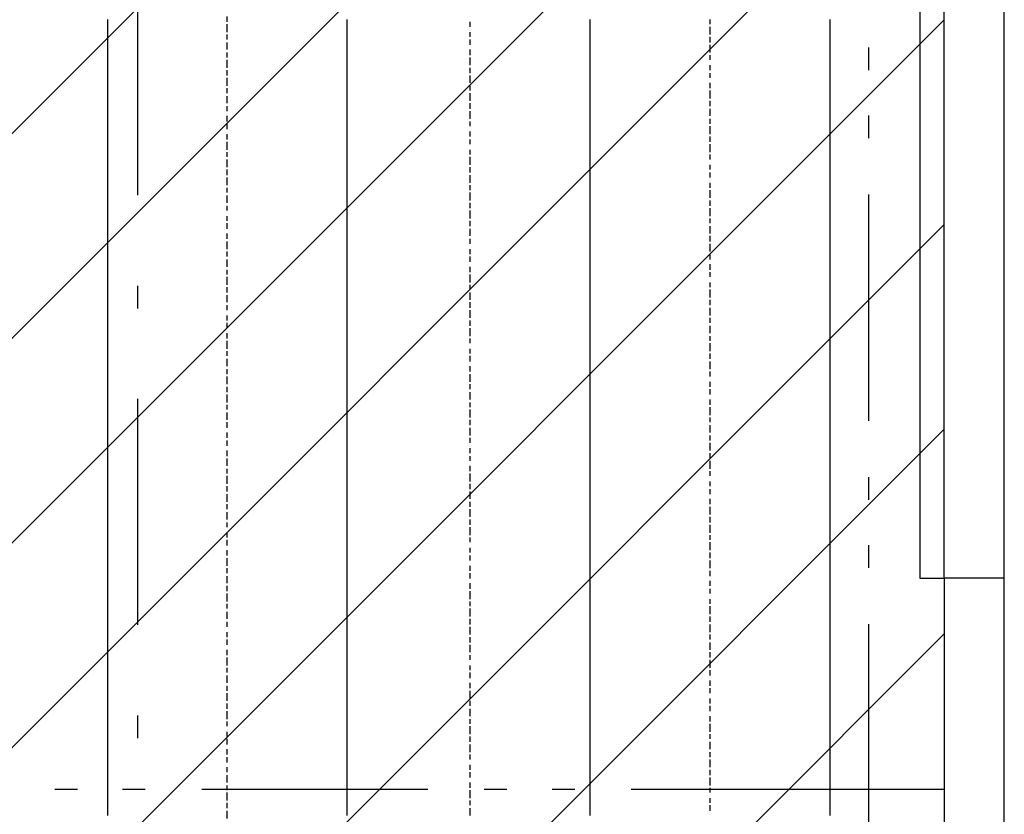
# Model space of a CAD drawing. Extents: x 997 to 109698, y 921 to 94021.
# Tile 636 of 656: x 35290 to 36923, y 47970 to 49287. Entities that reach past the tile are written whole.
import ezdxf

# ---------------------------------------------------------------- set-up
doc = ezdxf.new("R2010")
doc.units = 0
doc.header["$MEASUREMENT"] = 0
for name, color, linetype in [('12', 7, 'CONTINUOUS'), ('28', 7, 'CONTINUOUS'), ('40', 7, 'CONTINUOUS')]:
    doc.layers.add(name, color=color, linetype=linetype)

msp = doc.modelspace()

# ---------------------------------------------------------------- linework, layer by layer
at = {"layer": '12', "color": 1}
for p, q in [((35633.630503, 49283.563401), (35633.630503, 49292.563401)), ((35633.630503, 49266.563401), (35633.630503, 49279.563401)), ((36036.630503, 49275.563401), (36036.630503, 49283.563401)), ((36434.630503, 49279.563401), (36434.630503, 49287.563401)), ((36434.630503, 49262.563401), (36434.630503, 49275.563401)), ((35633.630503, 49254.563401), (35633.630503, 49262.563401)), ((36036.630503, 49258.563401), (36036.630503, 49266.563401)), ((36434.630503, 49249.563401), (36434.630503, 49258.563401)), ((35633.630503, 49237.563401), (35633.630503, 49249.563401)), ((36036.630503, 49245.563401), (36036.630503, 49254.563401)), ((36434.630503, 49232.563401), (36434.630503, 49245.563401)), ((35633.630503, 49224.563401), (35633.630503, 49232.563401)), ((36036.630503, 49228.563401), (36036.630503, 49237.563401)), ((36036.630503, 49211.563401), (36036.630503, 49224.563401)), ((36434.630503, 49220.563401), (36434.630503, 49228.563401)), ((35633.630503, 49207.563401), (35633.630503, 49220.563401)), ((36036.630503, 49198.563401), (36036.630503, 49207.563401)), ((36434.630503, 49203.563401), (36434.630503, 49211.563401)), ((35633.630503, 49194.563401), (35633.630503, 49203.563401)), ((35633.630503, 49177.563401), (35633.630503, 49190.563401)), ((36036.630503, 49182.563401), (36036.630503, 49194.563401)), ((36434.630503, 49190.563401), (36434.630503, 49198.563401)), ((35633.630503, 49165.563401), (35633.630503, 49173.563401)), ((36036.630503, 49169.563401), (36036.630503, 49177.563401)), ((36434.630503, 49173.563401), (36434.630503, 49182.563401)), ((35633.630503, 49148.563401), (35633.630503, 49160.563401)), ((36036.630503, 49152.563401), (36036.630503, 49165.563401)), ((36434.630503, 49156.563401), (36434.630503, 49169.563401)), ((35633.630503, 49135.563401), (35633.630503, 49143.563401)), ((36036.630503, 49139.563401), (36036.630503, 49148.563401)), ((36434.630503, 49143.563401), (36434.630503, 49152.563401)), ((35633.630503, 49118.563401), (35633.630503, 49127.563401)), ((36036.630503, 49122.563401), (36036.630503, 49135.563401)), ((36434.630503, 49127.563401), (36434.630503, 49139.563401)), ((35633.630503, 49105.563401), (35633.630503, 49114.563401)), ((36036.630503, 49110.563401), (36036.630503, 49118.563401)), ((36434.630503, 49114.563401), (36434.630503, 49122.563401)), ((36434.630503, 49097.563401), (36434.630503, 49110.563401)), ((35633.630503, 49088.563401), (35633.630503, 49097.563401)), ((36036.630503, 49093.563401), (36036.630503, 49101.563401)), ((36434.630503, 49084.563401), (36434.630503, 49093.563401)), ((35633.630503, 49071.563401), (35633.630503, 49084.563401)), ((36036.630503, 49080.563401), (36036.630503, 49088.563401)), ((36434.630503, 49067.563401), (36434.630503, 49080.563401)), ((35633.630503, 49059.563401), (35633.630503, 49067.563401)), ((36036.630503, 49063.563401), (36036.630503, 49071.563401)), ((36036.630503, 49046.563401), (36036.630503, 49059.563401)), ((36434.630503, 49055.563401), (36434.630503, 49063.563401)), ((35633.630503, 49042.563401), (35633.630503, 49055.563401)), ((36434.630503, 49038.563401), (36434.630503, 49046.563401)), ((35633.630503, 49029.563401), (35633.630503, 49038.563401)), ((36036.630503, 49033.563401), (36036.630503, 49042.563401)), ((36036.630503, 49016.563401), (36036.630503, 49029.563401)), ((36434.630503, 49025.563401), (36434.630503, 49033.563401)), ((35633.630503, 49012.563401), (35633.630503, 49025.563401)), ((36036.630503, 49004.563401), (36036.630503, 49012.563401)), ((36434.630503, 49008.563401), (36434.630503, 49016.563401)), ((35633.630503, 49000.563401), (35633.630503, 49008.563401)), ((35633.630503, 48983.563401), (35633.630503, 48995.563401)), ((36036.630503, 48987.563401), (36036.630503, 49000.563401)), ((36434.630503, 48991.563401), (36434.630503, 49004.563401)), ((35633.630503, 48970.563401), (35633.630503, 48978.563401)), ((36036.630503, 48974.563401), (36036.630503, 48983.563401)), ((36434.630503, 48978.563401), (36434.630503, 48987.563401)), ((35633.630503, 48953.563401), (35633.630503, 48961.563401)), ((36036.630503, 48957.563401), (36036.630503, 48970.563401)), ((36434.630503, 48961.563401), (36434.630503, 48974.563401)), ((35633.630503, 48940.563401), (35633.630503, 48949.563401)), ((36036.630503, 48944.563401), (36036.630503, 48953.563401)), ((36434.630503, 48949.563401), (36434.630503, 48957.563401)), ((35633.630503, 48923.563401), (35633.630503, 48932.563401)), ((36036.630503, 48928.563401), (36036.630503, 48940.563401)), ((36434.630503, 48932.563401), (36434.630503, 48944.563401)), ((36434.630503, 48919.563401), (36434.630503, 48928.563401)), ((35633.630503, 48906.563401), (35633.630503, 48919.563401)), ((36036.630503, 48915.563401), (36036.630503, 48923.563401)), ((36434.630503, 48902.563401), (36434.630503, 48915.563401)), ((35633.630503, 48894.563401), (35633.630503, 48902.563401)), ((36036.630503, 48898.563401), (36036.630503, 48906.563401)), ((36434.630503, 48889.563401), (36434.630503, 48898.563401)), ((35633.630503, 48877.563401), (35633.630503, 48889.563401)), ((36036.630503, 48885.563401), (36036.630503, 48894.563401)), ((36434.630503, 48872.563401), (36434.630503, 48881.563401)), ((35633.630503, 48864.563401), (35633.630503, 48872.563401)), ((36036.630503, 48868.563401), (36036.630503, 48877.563401)), ((36036.630503, 48851.563401), (36036.630503, 48864.563401)), ((36434.630503, 48860.563401), (36434.630503, 48868.563401)), ((35633.630503, 48847.563401), (35633.630503, 48860.563401)), ((36036.630503, 48839.563401), (36036.630503, 48847.563401)), ((36434.630503, 48843.563401), (36434.630503, 48851.563401)), ((35633.630503, 48834.563401), (35633.630503, 48843.563401)), ((35633.630503, 48818.563401), (35633.630503, 48830.563401)), ((36036.630503, 48822.563401), (36036.630503, 48834.563401)), ((36434.630503, 48826.563401), (36434.630503, 48839.563401)), ((36036.630503, 48809.563401), (36036.630503, 48818.563401)), ((36434.630503, 48813.563401), (36434.630503, 48822.563401)), ((35633.630503, 48805.563401), (35633.630503, 48813.563401)), ((36036.630503, 48792.563401), (36036.630503, 48805.563401)), ((36434.630503, 48796.563401), (36434.630503, 48809.563401)), ((35633.630503, 48788.563401), (35633.630503, 48796.563401)), ((35633.630503, 48775.563401), (35633.630503, 48784.563401)), ((36036.630503, 48779.563401), (36036.630503, 48788.563401)), ((36434.630503, 48784.563401), (36434.630503, 48792.563401)), ((35633.630503, 48758.563401), (35633.630503, 48767.563401)), ((36036.630503, 48762.563401), (36036.630503, 48775.563401)), ((36434.630503, 48767.563401), (36434.630503, 48779.563401)), ((35633.630503, 48741.563401), (35633.630503, 48754.563401)), ((36036.630503, 48750.563401), (36036.630503, 48758.563401)), ((36434.630503, 48754.563401), (36434.630503, 48762.563401)), ((36434.630503, 48737.563401), (36434.630503, 48750.563401)), ((35633.630503, 48729.563401), (35633.630503, 48737.563401)), ((36036.630503, 48733.563401), (36036.630503, 48741.563401)), ((36434.630503, 48724.563401), (36434.630503, 48733.563401)), ((35633.630503, 48712.563401), (35633.630503, 48724.563401)), ((36036.630503, 48720.563401), (36036.630503, 48729.563401)), ((36434.630503, 48707.563401), (36434.630503, 48720.563401)), ((35633.630503, 48699.563401), (35633.630503, 48707.563401)), ((36036.630503, 48703.563401), (36036.630503, 48712.563401)), ((36434.630503, 48695.563401), (36434.630503, 48703.563401)), ((35633.630503, 48682.563401), (35633.630503, 48695.563401)), ((36036.630503, 48686.563401), (36036.630503, 48699.563401)), ((36434.630503, 48678.563401), (36434.630503, 48686.563401)), ((35633.630503, 48669.563401), (35633.630503, 48678.563401)), ((36036.630503, 48674.563401), (36036.630503, 48682.563401)), ((36036.630503, 48657.563401), (36036.630503, 48669.563401)), ((36434.630503, 48665.563401), (36434.630503, 48674.563401)), ((35633.630503, 48652.563401), (35633.630503, 48665.563401)), ((36036.630503, 48644.563401), (36036.630503, 48652.563401)), ((36434.630503, 48648.563401), (36434.630503, 48657.563401)), ((35633.630503, 48640.563401), (35633.630503, 48648.563401)), ((35633.630503, 48623.563401), (35633.630503, 48635.563401)), ((36036.630503, 48627.563401), (36036.630503, 48640.563401)), ((36434.630503, 48631.563401), (36434.630503, 48644.563401)), ((35633.630503, 48610.563401), (35633.630503, 48619.563401)), ((36036.630503, 48614.563401), (36036.630503, 48623.563401)), ((36434.630503, 48619.563401), (36434.630503, 48627.563401)), ((35633.630503, 48593.563401), (35633.630503, 48602.563401)), ((36036.630503, 48597.563401), (36036.630503, 48610.563401)), ((36434.630503, 48602.563401), (36434.630503, 48614.563401)), ((35633.630503, 48580.563401), (35633.630503, 48589.563401)), ((36036.630503, 48585.563401), (36036.630503, 48593.563401)), ((36434.630503, 48589.563401), (36434.630503, 48597.563401)), ((36434.630503, 48572.563401), (36434.630503, 48585.563401)), ((35633.630503, 48563.563401), (35633.630503, 48572.563401)), ((36036.630503, 48568.563401), (36036.630503, 48576.563401)), ((35633.630503, 48547.563401), (35633.630503, 48559.563401)), ((36036.630503, 48555.563401), (36036.630503, 48563.563401)), ((36434.630503, 48559.563401), (36434.630503, 48568.563401)), ((36434.630503, 48542.563401), (36434.630503, 48555.563401)), ((35633.630503, 48534.563401), (35633.630503, 48542.563401)), ((36036.630503, 48538.563401), (36036.630503, 48547.563401)), ((36434.630503, 48530.563401), (36434.630503, 48538.563401)), ((35633.630503, 48517.563401), (35633.630503, 48530.563401)), ((36036.630503, 48521.563401), (36036.630503, 48534.563401)), ((36434.630503, 48513.563401), (36434.630503, 48521.563401)), ((35633.630503, 48504.563401), (35633.630503, 48513.563401)), ((36036.630503, 48508.563401), (36036.630503, 48517.563401)), ((36036.630503, 48492.563401), (36036.630503, 48504.563401)), ((36434.630503, 48500.563401), (36434.630503, 48508.563401)), ((35633.630503, 48487.563401), (35633.630503, 48500.563401)), ((36036.630503, 48479.563401), (36036.630503, 48487.563401)), ((36434.630503, 48483.563401), (36434.630503, 48492.563401)), ((35633.630503, 48475.563401), (35633.630503, 48483.563401)), ((36036.630503, 48462.563401), (36036.630503, 48475.563401)), ((36434.630503, 48466.563401), (36434.630503, 48479.563401)), ((35633.630503, 48458.563401), (35633.630503, 48470.563401)), ((36036.630503, 48449.563401), (36036.630503, 48458.563401)), ((36434.630503, 48453.563401), (36434.630503, 48462.563401)), ((35633.630503, 48445.563401), (35633.630503, 48453.563401)), ((36036.630503, 48432.563401), (36036.630503, 48445.563401)), ((36434.630503, 48436.563401), (36434.630503, 48449.563401)), ((35633.630503, 48428.563401), (35633.630503, 48436.563401)), ((35633.630503, 48415.563401), (35633.630503, 48424.563401)), ((36036.630503, 48420.563401), (36036.630503, 48428.563401)), ((36434.630503, 48424.563401), (36434.630503, 48432.563401)), ((35633.630503, 48398.563401), (35633.630503, 48407.563401)), ((36036.630503, 48403.563401), (36036.630503, 48411.563401)), ((36434.630503, 48407.563401), (36434.630503, 48420.563401)), ((35633.630503, 48381.563401), (35633.630503, 48394.563401)), ((36036.630503, 48390.563401), (36036.630503, 48398.563401)), ((36434.630503, 48394.563401), (36434.630503, 48403.563401)), ((36434.630503, 48377.563401), (36434.630503, 48390.563401)), ((35633.630503, 48369.563401), (35633.630503, 48377.563401)), ((36036.630503, 48373.563401), (36036.630503, 48381.563401)), ((36434.630503, 48364.563401), (36434.630503, 48373.563401)), ((35633.630503, 48352.563401), (35633.630503, 48364.563401)), ((36036.630503, 48360.563401), (36036.630503, 48369.563401)), ((35633.630503, 48339.563401), (35633.630503, 48348.563401)), ((36036.630503, 48343.563401), (36036.630503, 48352.563401)), ((36434.630503, 48348.563401), (36434.630503, 48356.563401)), ((36434.630503, 48335.563401), (36434.630503, 48343.563401)), ((35633.630503, 48322.563401), (35633.630503, 48335.563401)), ((36036.630503, 48326.563401), (36036.630503, 48339.563401)), ((36434.630503, 48318.563401), (36434.630503, 48326.563401)), ((35633.630503, 48310.563401), (35633.630503, 48318.563401)), ((36036.630503, 48314.563401), (36036.630503, 48322.563401)), ((36036.630503, 48297.563401), (36036.630503, 48310.563401)), ((36434.630503, 48301.563401), (36434.630503, 48314.563401)), ((35633.630503, 48293.563401), (35633.630503, 48305.563401)), ((36036.630503, 48284.563401), (36036.630503, 48293.563401)), ((36434.630503, 48288.563401), (36434.630503, 48297.563401)), ((35633.630503, 48280.563401), (35633.630503, 48288.563401)), ((36036.630503, 48267.563401), (36036.630503, 48280.563401)), ((36434.630503, 48271.563401), (36434.630503, 48284.563401)), ((35633.630503, 48263.563401), (35633.630503, 48271.563401)), ((35633.630503, 48250.563401), (35633.630503, 48259.563401)), ((36036.630503, 48254.563401), (36036.630503, 48263.563401)), ((36434.630503, 48259.563401), (36434.630503, 48267.563401)), ((36036.630503, 48238.563401), (36036.630503, 48250.563401)), ((36434.630503, 48242.563401), (36434.630503, 48254.563401)), ((35633.630503, 48233.563401), (35633.630503, 48242.563401)), ((35633.630503, 48216.563401), (35633.630503, 48229.563401)), ((36036.630503, 48225.563401), (36036.630503, 48233.563401)), ((36434.630503, 48229.563401), (36434.630503, 48238.563401)), ((35633.630503, 48204.563401), (35633.630503, 48212.563401)), ((36036.630503, 48208.563401), (36036.630503, 48216.563401)), ((36434.630503, 48212.563401), (36434.630503, 48225.563401)), ((35633.630503, 48187.563401), (35633.630503, 48199.563401)), ((36036.630503, 48195.563401), (36036.630503, 48204.563401)), ((36434.630503, 48199.563401), (36434.630503, 48208.563401)), ((35633.630503, 48174.563401), (35633.630503, 48182.563401)), ((36036.630503, 48178.563401), (36036.630503, 48187.563401)), ((36434.630503, 48182.563401), (36434.630503, 48191.563401)), ((36434.630503, 48170.563401), (36434.630503, 48178.563401)), ((35633.630503, 48157.563401), (35633.630503, 48170.563401)), ((36036.630503, 48161.563401), (36036.630503, 48174.563401)), ((36434.630503, 48153.563401), (36434.630503, 48161.563401)), ((35633.630503, 48144.563401), (35633.630503, 48153.563401)), ((36036.630503, 48149.563401), (36036.630503, 48157.563401)), ((36434.630503, 48140.563401), (36434.630503, 48149.563401)), ((35633.630503, 48127.563401), (35633.630503, 48140.563401)), ((36036.630503, 48132.563401), (36036.630503, 48144.563401)), ((36434.630503, 48123.563401), (36434.630503, 48132.563401)), ((35633.630503, 48115.563401), (35633.630503, 48123.563401)), ((36036.630503, 48119.563401), (36036.630503, 48127.563401)), ((36036.630503, 48102.563401), (36036.630503, 48115.563401)), ((36434.630503, 48106.563401), (36434.630503, 48119.563401)), ((35633.630503, 48098.563401), (35633.630503, 48106.563401)), ((36036.630503, 48089.563401), (36036.630503, 48098.563401)), ((36434.630503, 48094.563401), (36434.630503, 48102.563401)), ((35633.630503, 48085.563401), (35633.630503, 48094.563401)), ((36036.630503, 48072.563401), (36036.630503, 48085.563401)), ((36434.630503, 48077.563401), (36434.630503, 48089.563401)), ((35633.630503, 48068.563401), (35633.630503, 48077.563401)), ((35633.630503, 48055.563401), (35633.630503, 48064.563401)), ((36036.630503, 48060.563401), (36036.630503, 48068.563401)), ((36434.630503, 48064.563401), (36434.630503, 48072.563401)), ((35633.630503, 48039.563401), (35633.630503, 48047.563401)), ((36036.630503, 48043.563401), (36036.630503, 48051.563401)), ((36434.630503, 48047.563401), (36434.630503, 48060.563401)), ((35633.630503, 48022.563401), (35633.630503, 48034.563401)), ((36036.630503, 48030.563401), (36036.630503, 48039.563401)), ((36434.630503, 48034.563401), (36434.630503, 48043.563401)), ((36434.630503, 48017.563401), (36434.630503, 48030.563401)), ((35633.630503, 48009.563401), (35633.630503, 48017.563401)), ((36036.630503, 48013.563401), (36036.630503, 48022.563401)), ((35633.630503, 47992.563401), (35633.630503, 48005.563401)), ((36036.630503, 47996.563401), (36036.630503, 48009.563401)), ((36434.630503, 48005.563401), (36434.630503, 48013.563401)), ((35633.630503, 47979.563401), (35633.630503, 47988.563401)), ((36036.630503, 47984.563401), (36036.630503, 47992.563401)), ((36434.630503, 47988.563401), (36434.630503, 47996.563401)), ((36434.630503, 47975.563401), (36434.630503, 47984.563401)), ((35633.630503, 47962.563401), (35633.630503, 47975.563401)), ((36036.630503, 47967.563401), (36036.630503, 47979.563401))]:
    msp.add_line(p, q, dxfattribs=at)
at = {"layer": '12', "color": 5}
for p, q in [((35435.630503, 49275.563401), (35435.630503, 49287.563401)), ((35435.630503, 49266.563401), (35435.630503, 49275.563401)), ((35832.630503, 49275.563401), (35832.630503, 49287.563401)), ((35832.630503, 49266.563401), (35832.630503, 49275.563401)), ((36235.630503, 49275.563401), (36235.630503, 49287.563401)), ((36235.630503, 49266.563401), (36235.630503, 49275.563401)), ((36633.630503, 49279.563401), (36633.630503, 49287.563401)), ((36633.630503, 49266.563401), (36633.630503, 49279.563401)), ((35435.630503, 49258.563401), (35435.630503, 49266.563401)), ((35435.630503, 49245.563401), (35435.630503, 49258.563401)), ((35832.630503, 49258.563401), (35832.630503, 49266.563401)), ((35832.630503, 49245.563401), (35832.630503, 49258.563401)), ((36235.630503, 49254.563401), (36235.630503, 49266.563401)), ((36633.630503, 49258.563401), (36633.630503, 49266.563401)), ((36633.630503, 49249.563401), (36633.630503, 49258.563401)), ((35435.630503, 49237.563401), (35435.630503, 49245.563401)), ((35832.630503, 49237.563401), (35832.630503, 49245.563401)), ((36235.630503, 49245.563401), (36235.630503, 49254.563401)), ((36235.630503, 49237.563401), (36235.630503, 49245.563401)), ((36633.630503, 49237.563401), (36633.630503, 49249.563401)), ((35435.630503, 49224.563401), (35435.630503, 49237.563401)), ((35435.630503, 49215.563401), (35435.630503, 49224.563401)), ((35832.630503, 49224.563401), (35832.630503, 49237.563401)), ((35832.630503, 49215.563401), (35832.630503, 49224.563401)), ((36235.630503, 49224.563401), (36235.630503, 49237.563401)), ((36235.630503, 49215.563401), (36235.630503, 49224.563401)), ((36633.630503, 49228.563401), (36633.630503, 49237.563401)), ((36633.630503, 49220.563401), (36633.630503, 49228.563401)), ((35435.630503, 49207.563401), (35435.630503, 49215.563401)), ((35435.630503, 49194.563401), (35435.630503, 49207.563401)), ((35832.630503, 49207.563401), (35832.630503, 49215.563401)), ((35832.630503, 49194.563401), (35832.630503, 49207.563401)), ((36235.630503, 49207.563401), (36235.630503, 49215.563401)), ((36235.630503, 49194.563401), (36235.630503, 49207.563401)), ((36633.630503, 49207.563401), (36633.630503, 49220.563401)), ((36633.630503, 49198.563401), (36633.630503, 49207.563401)), ((35435.630503, 49186.563401), (35435.630503, 49194.563401)), ((35832.630503, 49186.563401), (35832.630503, 49194.563401)), ((36235.630503, 49186.563401), (36235.630503, 49194.563401)), ((36633.630503, 49190.563401), (36633.630503, 49198.563401)), ((36633.630503, 49177.563401), (36633.630503, 49190.563401)), ((35435.630503, 49177.563401), (35435.630503, 49186.563401)), ((35435.630503, 49165.563401), (35435.630503, 49177.563401)), ((35832.630503, 49177.563401), (35832.630503, 49186.563401)), ((35832.630503, 49165.563401), (35832.630503, 49177.563401)), ((36235.630503, 49177.563401), (36235.630503, 49186.563401)), ((36235.630503, 49165.563401), (36235.630503, 49177.563401)), ((36633.630503, 49169.563401), (36633.630503, 49177.563401)), ((35435.630503, 49156.563401), (35435.630503, 49165.563401)), ((35832.630503, 49156.563401), (35832.630503, 49165.563401)), ((36235.630503, 49156.563401), (36235.630503, 49165.563401)), ((36633.630503, 49160.563401), (36633.630503, 49169.563401)), ((36633.630503, 49148.563401), (36633.630503, 49160.563401)), ((35435.630503, 49148.563401), (35435.630503, 49156.563401)), ((35435.630503, 49135.563401), (35435.630503, 49148.563401)), ((35832.630503, 49148.563401), (35832.630503, 49156.563401)), ((35832.630503, 49135.563401), (35832.630503, 49148.563401)), ((36235.630503, 49148.563401), (36235.630503, 49156.563401)), ((36235.630503, 49135.563401), (36235.630503, 49148.563401)), ((36633.630503, 49139.563401), (36633.630503, 49148.563401)), ((35435.630503, 49127.563401), (35435.630503, 49135.563401)), ((35435.630503, 49114.563401), (35435.630503, 49127.563401)), ((35832.630503, 49127.563401), (35832.630503, 49135.563401)), ((35832.630503, 49114.563401), (35832.630503, 49127.563401)), ((36235.630503, 49127.563401), (36235.630503, 49135.563401)), ((36235.630503, 49114.563401), (36235.630503, 49127.563401)), ((36633.630503, 49127.563401), (36633.630503, 49139.563401)), ((36633.630503, 49118.563401), (36633.630503, 49127.563401)), ((35435.630503, 49105.563401), (35435.630503, 49114.563401)), ((35832.630503, 49105.563401), (35832.630503, 49114.563401)), ((36235.630503, 49105.563401), (36235.630503, 49114.563401)), ((36633.630503, 49110.563401), (36633.630503, 49118.563401)), ((36633.630503, 49097.563401), (36633.630503, 49110.563401)), ((35435.630503, 49097.563401), (35435.630503, 49105.563401)), ((35435.630503, 49084.563401), (35435.630503, 49097.563401)), ((35832.630503, 49097.563401), (35832.630503, 49105.563401)), ((35832.630503, 49084.563401), (35832.630503, 49097.563401)), ((36235.630503, 49097.563401), (36235.630503, 49105.563401)), ((36235.630503, 49084.563401), (36235.630503, 49097.563401)), ((36633.630503, 49088.563401), (36633.630503, 49097.563401)), ((35435.630503, 49076.563401), (35435.630503, 49084.563401)), ((35435.630503, 49067.563401), (35435.630503, 49076.563401)), ((35832.630503, 49076.563401), (35832.630503, 49084.563401)), ((35832.630503, 49067.563401), (35832.630503, 49076.563401)), ((36235.630503, 49076.563401), (36235.630503, 49084.563401)), ((36235.630503, 49067.563401), (36235.630503, 49076.563401)), ((36633.630503, 49080.563401), (36633.630503, 49088.563401)), ((36633.630503, 49067.563401), (36633.630503, 49080.563401)), ((35435.630503, 49055.563401), (35435.630503, 49067.563401)), ((35832.630503, 49055.563401), (35832.630503, 49067.563401)), ((36235.630503, 49055.563401), (36235.630503, 49067.563401)), ((36633.630503, 49059.563401), (36633.630503, 49067.563401)), ((36633.630503, 49050.563401), (36633.630503, 49059.563401)), ((35435.630503, 49046.563401), (35435.630503, 49055.563401)), ((35435.630503, 49038.563401), (35435.630503, 49046.563401)), ((35832.630503, 49046.563401), (35832.630503, 49055.563401)), ((35832.630503, 49038.563401), (35832.630503, 49046.563401)), ((36235.630503, 49046.563401), (36235.630503, 49055.563401)), ((36235.630503, 49038.563401), (36235.630503, 49046.563401)), ((36633.630503, 49038.563401), (36633.630503, 49050.563401)), ((35435.630503, 49025.563401), (35435.630503, 49038.563401)), ((35832.630503, 49025.563401), (35832.630503, 49038.563401)), ((36235.630503, 49025.563401), (36235.630503, 49038.563401)), ((36633.630503, 49029.563401), (36633.630503, 49038.563401)), ((36633.630503, 49016.563401), (36633.630503, 49029.563401)), ((35435.630503, 49016.563401), (35435.630503, 49025.563401)), ((35435.630503, 49008.563401), (35435.630503, 49016.563401)), ((35832.630503, 49016.563401), (35832.630503, 49025.563401)), ((35832.630503, 49004.563401), (35832.630503, 49016.563401)), ((36235.630503, 49016.563401), (36235.630503, 49025.563401)), ((36235.630503, 49004.563401), (36235.630503, 49016.563401)), ((36633.630503, 49008.563401), (36633.630503, 49016.563401)), ((35435.630503, 48995.563401), (35435.630503, 49008.563401)), ((35435.630503, 48987.563401), (35435.630503, 48995.563401)), ((35832.630503, 48995.563401), (35832.630503, 49004.563401)), ((35832.630503, 48987.563401), (35832.630503, 48995.563401)), ((36235.630503, 48995.563401), (36235.630503, 49004.563401)), ((36235.630503, 48987.563401), (36235.630503, 48995.563401)), ((36633.630503, 49000.563401), (36633.630503, 49008.563401)), ((36633.630503, 48987.563401), (36633.630503, 49000.563401)), ((35435.630503, 48974.563401), (35435.630503, 48987.563401)), ((35832.630503, 48974.563401), (35832.630503, 48987.563401)), ((36235.630503, 48974.563401), (36235.630503, 48987.563401)), ((36633.630503, 48978.563401), (36633.630503, 48987.563401)), ((36633.630503, 48970.563401), (36633.630503, 48978.563401)), ((35435.630503, 48966.563401), (35435.630503, 48974.563401)), ((35435.630503, 48957.563401), (35435.630503, 48966.563401)), ((35832.630503, 48966.563401), (35832.630503, 48974.563401)), ((35832.630503, 48957.563401), (35832.630503, 48966.563401)), ((36235.630503, 48966.563401), (36235.630503, 48974.563401)), ((36235.630503, 48957.563401), (36235.630503, 48966.563401)), ((36633.630503, 48957.563401), (36633.630503, 48970.563401)), ((35435.630503, 48944.563401), (35435.630503, 48957.563401)), ((35832.630503, 48944.563401), (35832.630503, 48957.563401)), ((36235.630503, 48944.563401), (36235.630503, 48957.563401)), ((36633.630503, 48949.563401), (36633.630503, 48957.563401)), ((36633.630503, 48940.563401), (36633.630503, 48949.563401)), ((35435.630503, 48936.563401), (35435.630503, 48944.563401)), ((35435.630503, 48928.563401), (35435.630503, 48936.563401)), ((35435.630503, 48915.563401), (35435.630503, 48928.563401)), ((35832.630503, 48936.563401), (35832.630503, 48944.563401)), ((35832.630503, 48928.563401), (35832.630503, 48936.563401)), ((35832.630503, 48915.563401), (35832.630503, 48928.563401)), ((36235.630503, 48936.563401), (36235.630503, 48944.563401)), ((36235.630503, 48928.563401), (36235.630503, 48936.563401)), ((36235.630503, 48915.563401), (36235.630503, 48928.563401)), ((36633.630503, 48928.563401), (36633.630503, 48940.563401)), ((36633.630503, 48919.563401), (36633.630503, 48928.563401)), ((35435.630503, 48906.563401), (35435.630503, 48915.563401)), ((35832.630503, 48906.563401), (35832.630503, 48915.563401)), ((36235.630503, 48906.563401), (36235.630503, 48915.563401)), ((36633.630503, 48906.563401), (36633.630503, 48919.563401)), ((35435.630503, 48898.563401), (35435.630503, 48906.563401)), ((35435.630503, 48885.563401), (35435.630503, 48898.563401)), ((35832.630503, 48894.563401), (35832.630503, 48906.563401)), ((36235.630503, 48894.563401), (36235.630503, 48906.563401)), ((36633.630503, 48898.563401), (36633.630503, 48906.563401)), ((36633.630503, 48889.563401), (36633.630503, 48898.563401)), ((35435.630503, 48877.563401), (35435.630503, 48885.563401)), ((35832.630503, 48885.563401), (35832.630503, 48894.563401)), ((35832.630503, 48877.563401), (35832.630503, 48885.563401)), ((36235.630503, 48885.563401), (36235.630503, 48894.563401)), ((36235.630503, 48877.563401), (36235.630503, 48885.563401)), ((36633.630503, 48877.563401), (36633.630503, 48889.563401)), ((35435.630503, 48864.563401), (35435.630503, 48877.563401)), ((35435.630503, 48856.563401), (35435.630503, 48864.563401)), ((35832.630503, 48864.563401), (35832.630503, 48877.563401)), ((35832.630503, 48856.563401), (35832.630503, 48864.563401)), ((36235.630503, 48864.563401), (36235.630503, 48877.563401)), ((36235.630503, 48856.563401), (36235.630503, 48864.563401)), ((36633.630503, 48868.563401), (36633.630503, 48877.563401)), ((36633.630503, 48860.563401), (36633.630503, 48868.563401)), ((35435.630503, 48847.563401), (35435.630503, 48856.563401)), ((35435.630503, 48834.563401), (35435.630503, 48847.563401)), ((35832.630503, 48847.563401), (35832.630503, 48856.563401)), ((35832.630503, 48834.563401), (35832.630503, 48847.563401)), ((36235.630503, 48847.563401), (36235.630503, 48856.563401)), ((36235.630503, 48834.563401), (36235.630503, 48847.563401)), ((36633.630503, 48847.563401), (36633.630503, 48860.563401)), ((36633.630503, 48839.563401), (36633.630503, 48847.563401)), ((35435.630503, 48826.563401), (35435.630503, 48834.563401)), ((35832.630503, 48826.563401), (35832.630503, 48834.563401)), ((36235.630503, 48826.563401), (36235.630503, 48834.563401)), ((36633.630503, 48830.563401), (36633.630503, 48839.563401)), ((36633.630503, 48818.563401), (36633.630503, 48830.563401)), ((35435.630503, 48818.563401), (35435.630503, 48826.563401)), ((35435.630503, 48805.563401), (35435.630503, 48818.563401)), ((35832.630503, 48818.563401), (35832.630503, 48826.563401)), ((35832.630503, 48805.563401), (35832.630503, 48818.563401)), ((36235.630503, 48818.563401), (36235.630503, 48826.563401)), ((36235.630503, 48805.563401), (36235.630503, 48818.563401)), ((36633.630503, 48809.563401), (36633.630503, 48818.563401)), ((35435.630503, 48796.563401), (35435.630503, 48805.563401)), ((35832.630503, 48796.563401), (35832.630503, 48805.563401)), ((36235.630503, 48796.563401), (36235.630503, 48805.563401)), ((36633.630503, 48796.563401), (36633.630503, 48809.563401)), ((35435.630503, 48788.563401), (35435.630503, 48796.563401)), ((35435.630503, 48775.563401), (35435.630503, 48788.563401)), ((35832.630503, 48788.563401), (35832.630503, 48796.563401)), ((35832.630503, 48775.563401), (35832.630503, 48788.563401)), ((36235.630503, 48784.563401), (36235.630503, 48796.563401)), ((36235.630503, 48775.563401), (36235.630503, 48784.563401)), ((36633.630503, 48788.563401), (36633.630503, 48796.563401)), ((36633.630503, 48779.563401), (36633.630503, 48788.563401)), ((35435.630503, 48767.563401), (35435.630503, 48775.563401)), ((35435.630503, 48754.563401), (35435.630503, 48767.563401)), ((35832.630503, 48767.563401), (35832.630503, 48775.563401)), ((35832.630503, 48754.563401), (35832.630503, 48767.563401)), ((36235.630503, 48767.563401), (36235.630503, 48775.563401)), ((36235.630503, 48754.563401), (36235.630503, 48767.563401)), ((36633.630503, 48767.563401), (36633.630503, 48779.563401)), ((36633.630503, 48758.563401), (36633.630503, 48767.563401)), ((35435.630503, 48746.563401), (35435.630503, 48754.563401)), ((35832.630503, 48746.563401), (35832.630503, 48754.563401)), ((36235.630503, 48746.563401), (36235.630503, 48754.563401)), ((36633.630503, 48750.563401), (36633.630503, 48758.563401)), ((36633.630503, 48737.563401), (36633.630503, 48750.563401)), ((35435.630503, 48737.563401), (35435.630503, 48746.563401)), ((35435.630503, 48724.563401), (35435.630503, 48737.563401)), ((35832.630503, 48737.563401), (35832.630503, 48746.563401)), ((35832.630503, 48724.563401), (35832.630503, 48737.563401)), ((36235.630503, 48737.563401), (36235.630503, 48746.563401)), ((36235.630503, 48724.563401), (36235.630503, 48737.563401)), ((36633.630503, 48729.563401), (36633.630503, 48737.563401)), ((35435.630503, 48716.563401), (35435.630503, 48724.563401)), ((35435.630503, 48707.563401), (35435.630503, 48716.563401)), ((35832.630503, 48716.563401), (35832.630503, 48724.563401)), ((35832.630503, 48707.563401), (35832.630503, 48716.563401)), ((36235.630503, 48716.563401), (36235.630503, 48724.563401)), ((36235.630503, 48707.563401), (36235.630503, 48716.563401)), ((36633.630503, 48720.563401), (36633.630503, 48729.563401)), ((36633.630503, 48707.563401), (36633.630503, 48720.563401)), ((35435.630503, 48695.563401), (35435.630503, 48707.563401)), ((35832.630503, 48695.563401), (35832.630503, 48707.563401)), ((36235.630503, 48695.563401), (36235.630503, 48707.563401)), ((36633.630503, 48699.563401), (36633.630503, 48707.563401)), ((35435.630503, 48686.563401), (35435.630503, 48695.563401)), ((35435.630503, 48678.563401), (35435.630503, 48686.563401)), ((35832.630503, 48686.563401), (35832.630503, 48695.563401)), ((35832.630503, 48678.563401), (35832.630503, 48686.563401)), ((36235.630503, 48686.563401), (36235.630503, 48695.563401)), ((36235.630503, 48674.563401), (36235.630503, 48686.563401)), ((36633.630503, 48686.563401), (36633.630503, 48699.563401)), ((36633.630503, 48678.563401), (36633.630503, 48686.563401)), ((35435.630503, 48665.563401), (35435.630503, 48678.563401)), ((35832.630503, 48665.563401), (35832.630503, 48678.563401)), ((36235.630503, 48665.563401), (36235.630503, 48674.563401)), ((36633.630503, 48669.563401), (36633.630503, 48678.563401)), ((36633.630503, 48657.563401), (36633.630503, 48669.563401)), ((35435.630503, 48657.563401), (35435.630503, 48665.563401)), ((35435.630503, 48644.563401), (35435.630503, 48657.563401)), ((35832.630503, 48657.563401), (35832.630503, 48665.563401)), ((35832.630503, 48644.563401), (35832.630503, 48657.563401)), ((36235.630503, 48657.563401), (36235.630503, 48665.563401)), ((36235.630503, 48644.563401), (36235.630503, 48657.563401)), ((36633.630503, 48648.563401), (36633.630503, 48657.563401)), ((35435.630503, 48635.563401), (35435.630503, 48644.563401)), ((35435.630503, 48627.563401), (35435.630503, 48635.563401)), ((35832.630503, 48635.563401), (35832.630503, 48644.563401)), ((35832.630503, 48627.563401), (35832.630503, 48635.563401)), ((36235.630503, 48635.563401), (36235.630503, 48644.563401)), ((36235.630503, 48627.563401), (36235.630503, 48635.563401)), ((36633.630503, 48640.563401), (36633.630503, 48648.563401)), ((36633.630503, 48627.563401), (36633.630503, 48640.563401)), ((35435.630503, 48614.563401), (35435.630503, 48627.563401)), ((35832.630503, 48614.563401), (35832.630503, 48627.563401)), ((36235.630503, 48614.563401), (36235.630503, 48627.563401)), ((36633.630503, 48619.563401), (36633.630503, 48627.563401)), ((36633.630503, 48610.563401), (36633.630503, 48619.563401)), ((35435.630503, 48606.563401), (35435.630503, 48614.563401)), ((35435.630503, 48597.563401), (35435.630503, 48606.563401)), ((35832.630503, 48606.563401), (35832.630503, 48614.563401)), ((35832.630503, 48597.563401), (35832.630503, 48606.563401)), ((36235.630503, 48606.563401), (36235.630503, 48614.563401)), ((36235.630503, 48597.563401), (36235.630503, 48606.563401)), ((36633.630503, 48597.563401), (36633.630503, 48610.563401)), ((35435.630503, 48585.563401), (35435.630503, 48597.563401)), ((35435.630503, 48576.563401), (35435.630503, 48585.563401)), ((35832.630503, 48585.563401), (35832.630503, 48597.563401)), ((35832.630503, 48576.563401), (35832.630503, 48585.563401)), ((36235.630503, 48585.563401), (36235.630503, 48597.563401)), ((36235.630503, 48576.563401), (36235.630503, 48585.563401)), ((36633.630503, 48589.563401), (36633.630503, 48597.563401)), ((36633.630503, 48580.563401), (36633.630503, 48589.563401)), ((35435.630503, 48568.563401), (35435.630503, 48576.563401)), ((35832.630503, 48568.563401), (35832.630503, 48576.563401)), ((36235.630503, 48568.563401), (36235.630503, 48576.563401)), ((36633.630503, 48568.563401), (36633.630503, 48580.563401)), ((35435.630503, 48555.563401), (35435.630503, 48568.563401)), ((35435.630503, 48547.563401), (35435.630503, 48555.563401)), ((35832.630503, 48555.563401), (35832.630503, 48568.563401)), ((35832.630503, 48547.563401), (35832.630503, 48555.563401)), ((36235.630503, 48555.563401), (36235.630503, 48568.563401)), ((36235.630503, 48547.563401), (36235.630503, 48555.563401)), ((36633.630503, 48559.563401), (36633.630503, 48568.563401)), ((36633.630503, 48547.563401), (36633.630503, 48559.563401)), ((35435.630503, 48534.563401), (35435.630503, 48547.563401)), ((35832.630503, 48534.563401), (35832.630503, 48547.563401)), ((36235.630503, 48534.563401), (36235.630503, 48547.563401)), ((36633.630503, 48538.563401), (36633.630503, 48547.563401)), ((36633.630503, 48530.563401), (36633.630503, 48538.563401)), ((35435.630503, 48525.563401), (35435.630503, 48534.563401)), ((35435.630503, 48517.563401), (35435.630503, 48525.563401)), ((35832.630503, 48525.563401), (35832.630503, 48534.563401)), ((35832.630503, 48517.563401), (35832.630503, 48525.563401)), ((36235.630503, 48525.563401), (36235.630503, 48534.563401)), ((36235.630503, 48517.563401), (36235.630503, 48525.563401)), ((36633.630503, 48517.563401), (36633.630503, 48530.563401)), ((35435.630503, 48504.563401), (35435.630503, 48517.563401)), ((35435.630503, 48496.563401), (35435.630503, 48504.563401)), ((35832.630503, 48504.563401), (35832.630503, 48517.563401)), ((35832.630503, 48496.563401), (35832.630503, 48504.563401)), ((36235.630503, 48504.563401), (36235.630503, 48517.563401)), ((36235.630503, 48496.563401), (36235.630503, 48504.563401)), ((36633.630503, 48508.563401), (36633.630503, 48517.563401)), ((36633.630503, 48500.563401), (36633.630503, 48508.563401)), ((35435.630503, 48487.563401), (35435.630503, 48496.563401)), ((35435.630503, 48475.563401), (35435.630503, 48487.563401)), ((35832.630503, 48487.563401), (35832.630503, 48496.563401)), ((35832.630503, 48475.563401), (35832.630503, 48487.563401)), ((36235.630503, 48487.563401), (36235.630503, 48496.563401)), ((36235.630503, 48475.563401), (36235.630503, 48487.563401)), ((36633.630503, 48487.563401), (36633.630503, 48500.563401)), ((36633.630503, 48479.563401), (36633.630503, 48487.563401)), ((35435.630503, 48466.563401), (35435.630503, 48475.563401)), ((35832.630503, 48466.563401), (35832.630503, 48475.563401)), ((36235.630503, 48466.563401), (36235.630503, 48475.563401)), ((36633.630503, 48470.563401), (36633.630503, 48479.563401)), ((35435.630503, 48458.563401), (35435.630503, 48466.563401)), ((35435.630503, 48445.563401), (35435.630503, 48458.563401)), ((35832.630503, 48458.563401), (35832.630503, 48466.563401)), ((35832.630503, 48445.563401), (35832.630503, 48458.563401)), ((36235.630503, 48458.563401), (36235.630503, 48466.563401)), ((36235.630503, 48445.563401), (36235.630503, 48458.563401)), ((36633.630503, 48458.563401), (36633.630503, 48470.563401)), ((36633.630503, 48449.563401), (36633.630503, 48458.563401)), ((35435.630503, 48436.563401), (35435.630503, 48445.563401)), ((35832.630503, 48436.563401), (35832.630503, 48445.563401)), ((36235.630503, 48436.563401), (36235.630503, 48445.563401)), ((36633.630503, 48436.563401), (36633.630503, 48449.563401)), ((35435.630503, 48428.563401), (35435.630503, 48436.563401)), ((35435.630503, 48415.563401), (35435.630503, 48428.563401)), ((35832.630503, 48424.563401), (35832.630503, 48436.563401)), ((35832.630503, 48415.563401), (35832.630503, 48424.563401)), ((36235.630503, 48424.563401), (36235.630503, 48436.563401)), ((36235.630503, 48415.563401), (36235.630503, 48424.563401)), ((36633.630503, 48428.563401), (36633.630503, 48436.563401)), ((36633.630503, 48420.563401), (36633.630503, 48428.563401)), ((35435.630503, 48407.563401), (35435.630503, 48415.563401)), ((35435.630503, 48394.563401), (35435.630503, 48407.563401)), ((35832.630503, 48407.563401), (35832.630503, 48415.563401)), ((35832.630503, 48394.563401), (35832.630503, 48407.563401)), ((36235.630503, 48407.563401), (36235.630503, 48415.563401)), ((36235.630503, 48394.563401), (36235.630503, 48407.563401)), ((36633.630503, 48407.563401), (36633.630503, 48420.563401)), ((36633.630503, 48398.563401), (36633.630503, 48407.563401)), ((35435.630503, 48386.563401), (35435.630503, 48394.563401)), ((35832.630503, 48386.563401), (35832.630503, 48394.563401)), ((36235.630503, 48386.563401), (36235.630503, 48394.563401)), ((36633.630503, 48390.563401), (36633.630503, 48398.563401)), ((36633.630503, 48377.563401), (36633.630503, 48390.563401)), ((35435.630503, 48377.563401), (35435.630503, 48386.563401)), ((35435.630503, 48364.563401), (35435.630503, 48377.563401)), ((35832.630503, 48377.563401), (35832.630503, 48386.563401)), ((35832.630503, 48364.563401), (35832.630503, 48377.563401)), ((36235.630503, 48377.563401), (36235.630503, 48386.563401)), ((36235.630503, 48364.563401), (36235.630503, 48377.563401)), ((36633.630503, 48369.563401), (36633.630503, 48377.563401)), ((35435.630503, 48356.563401), (35435.630503, 48364.563401)), ((35832.630503, 48356.563401), (35832.630503, 48364.563401)), ((36235.630503, 48356.563401), (36235.630503, 48364.563401)), ((36633.630503, 48360.563401), (36633.630503, 48369.563401)), ((36633.630503, 48348.563401), (36633.630503, 48360.563401)), ((35435.630503, 48348.563401), (35435.630503, 48356.563401)), ((35435.630503, 48335.563401), (35435.630503, 48348.563401)), ((35832.630503, 48348.563401), (35832.630503, 48356.563401)), ((35832.630503, 48335.563401), (35832.630503, 48348.563401)), ((36235.630503, 48348.563401), (36235.630503, 48356.563401)), ((36235.630503, 48335.563401), (36235.630503, 48348.563401)), ((36633.630503, 48339.563401), (36633.630503, 48348.563401)), ((35435.630503, 48326.563401), (35435.630503, 48335.563401)), ((35435.630503, 48318.563401), (35435.630503, 48326.563401)), ((35832.630503, 48326.563401), (35832.630503, 48335.563401)), ((35832.630503, 48314.563401), (35832.630503, 48326.563401)), ((36235.630503, 48326.563401), (36235.630503, 48335.563401)), ((36235.630503, 48314.563401), (36235.630503, 48326.563401)), ((36633.630503, 48326.563401), (36633.630503, 48339.563401)), ((36633.630503, 48318.563401), (36633.630503, 48326.563401)), ((35435.630503, 48305.563401), (35435.630503, 48318.563401)), ((35832.630503, 48305.563401), (35832.630503, 48314.563401)), ((36235.630503, 48305.563401), (36235.630503, 48314.563401)), ((36633.630503, 48310.563401), (36633.630503, 48318.563401)), ((36633.630503, 48297.563401), (36633.630503, 48310.563401)), ((35435.630503, 48297.563401), (35435.630503, 48305.563401)), ((35435.630503, 48284.563401), (35435.630503, 48297.563401)), ((35832.630503, 48297.563401), (35832.630503, 48305.563401)), ((35832.630503, 48284.563401), (35832.630503, 48297.563401)), ((36235.630503, 48297.563401), (36235.630503, 48305.563401)), ((36235.630503, 48284.563401), (36235.630503, 48297.563401)), ((36633.630503, 48288.563401), (36633.630503, 48297.563401)), ((35435.630503, 48276.563401), (35435.630503, 48284.563401)), ((35435.630503, 48267.563401), (35435.630503, 48276.563401)), ((35832.630503, 48276.563401), (35832.630503, 48284.563401)), ((35832.630503, 48267.563401), (35832.630503, 48276.563401)), ((36235.630503, 48276.563401), (36235.630503, 48284.563401)), ((36235.630503, 48267.563401), (36235.630503, 48276.563401)), ((36633.630503, 48280.563401), (36633.630503, 48288.563401)), ((36633.630503, 48267.563401), (36633.630503, 48280.563401)), ((35435.630503, 48254.563401), (35435.630503, 48267.563401)), ((35832.630503, 48254.563401), (35832.630503, 48267.563401)), ((36235.630503, 48254.563401), (36235.630503, 48267.563401)), ((36633.630503, 48259.563401), (36633.630503, 48267.563401)), ((36633.630503, 48250.563401), (36633.630503, 48259.563401)), ((35435.630503, 48246.563401), (35435.630503, 48254.563401)), ((35435.630503, 48238.563401), (35435.630503, 48246.563401)), ((35832.630503, 48246.563401), (35832.630503, 48254.563401)), ((35832.630503, 48238.563401), (35832.630503, 48246.563401)), ((36235.630503, 48246.563401), (36235.630503, 48254.563401)), ((36235.630503, 48238.563401), (36235.630503, 48246.563401)), ((36633.630503, 48238.563401), (36633.630503, 48250.563401)), ((35435.630503, 48225.563401), (35435.630503, 48238.563401)), ((35832.630503, 48225.563401), (35832.630503, 48238.563401)), ((36235.630503, 48225.563401), (36235.630503, 48238.563401)), ((36633.630503, 48229.563401), (36633.630503, 48238.563401)), ((36633.630503, 48216.563401), (36633.630503, 48229.563401)), ((35435.630503, 48216.563401), (35435.630503, 48225.563401)), ((35435.630503, 48208.563401), (35435.630503, 48216.563401)), ((35832.630503, 48216.563401), (35832.630503, 48225.563401)), ((35832.630503, 48208.563401), (35832.630503, 48216.563401)), ((36235.630503, 48216.563401), (36235.630503, 48225.563401)), ((36235.630503, 48204.563401), (36235.630503, 48216.563401)), ((36633.630503, 48208.563401), (36633.630503, 48216.563401)), ((35435.630503, 48195.563401), (35435.630503, 48208.563401)), ((35435.630503, 48187.563401), (35435.630503, 48195.563401)), ((35832.630503, 48195.563401), (35832.630503, 48208.563401)), ((35832.630503, 48187.563401), (35832.630503, 48195.563401)), ((36235.630503, 48195.563401), (36235.630503, 48204.563401)), ((36235.630503, 48187.563401), (36235.630503, 48195.563401)), ((36633.630503, 48199.563401), (36633.630503, 48208.563401)), ((36633.630503, 48187.563401), (36633.630503, 48199.563401)), ((35435.630503, 48174.563401), (35435.630503, 48187.563401)), ((35832.630503, 48174.563401), (35832.630503, 48187.563401)), ((36235.630503, 48174.563401), (36235.630503, 48187.563401)), ((36633.630503, 48178.563401), (36633.630503, 48187.563401)), ((36633.630503, 48170.563401), (36633.630503, 48178.563401)), ((35435.630503, 48166.563401), (35435.630503, 48174.563401)), ((35435.630503, 48157.563401), (35435.630503, 48166.563401)), ((35832.630503, 48166.563401), (35832.630503, 48174.563401)), ((35832.630503, 48157.563401), (35832.630503, 48166.563401)), ((36235.630503, 48166.563401), (36235.630503, 48174.563401)), ((36235.630503, 48157.563401), (36235.630503, 48166.563401)), ((36633.630503, 48157.563401), (36633.630503, 48170.563401)), ((35435.630503, 48144.563401), (35435.630503, 48157.563401)), ((35832.630503, 48144.563401), (35832.630503, 48157.563401)), ((36235.630503, 48144.563401), (36235.630503, 48157.563401)), ((36633.630503, 48149.563401), (36633.630503, 48157.563401)), ((36633.630503, 48140.563401), (36633.630503, 48149.563401)), ((35435.630503, 48136.563401), (35435.630503, 48144.563401)), ((35435.630503, 48127.563401), (35435.630503, 48136.563401)), ((35832.630503, 48136.563401), (35832.630503, 48144.563401)), ((35832.630503, 48127.563401), (35832.630503, 48136.563401)), ((36235.630503, 48136.563401), (36235.630503, 48144.563401)), ((36235.630503, 48127.563401), (36235.630503, 48136.563401)), ((36633.630503, 48127.563401), (36633.630503, 48140.563401)), ((35435.630503, 48115.563401), (35435.630503, 48127.563401)), ((35435.630503, 48106.563401), (35435.630503, 48115.563401)), ((35832.630503, 48115.563401), (35832.630503, 48127.563401)), ((35832.630503, 48106.563401), (35832.630503, 48115.563401)), ((36235.630503, 48115.563401), (36235.630503, 48127.563401)), ((36235.630503, 48106.563401), (36235.630503, 48115.563401)), ((36633.630503, 48119.563401), (36633.630503, 48127.563401)), ((36633.630503, 48106.563401), (36633.630503, 48119.563401)), ((35435.630503, 48098.563401), (35435.630503, 48106.563401)), ((35435.630503, 48085.563401), (35435.630503, 48098.563401)), ((35832.630503, 48098.563401), (35832.630503, 48106.563401)), ((35832.630503, 48085.563401), (35832.630503, 48098.563401)), ((36235.630503, 48094.563401), (36235.630503, 48106.563401)), ((36633.630503, 48098.563401), (36633.630503, 48106.563401)), ((36633.630503, 48089.563401), (36633.630503, 48098.563401)), ((35435.630503, 48077.563401), (35435.630503, 48085.563401)), ((35832.630503, 48077.563401), (35832.630503, 48085.563401)), ((36235.630503, 48085.563401), (36235.630503, 48094.563401)), ((36235.630503, 48077.563401), (36235.630503, 48085.563401)), ((36633.630503, 48077.563401), (36633.630503, 48089.563401)), ((35435.630503, 48064.563401), (35435.630503, 48077.563401)), ((35435.630503, 48055.563401), (35435.630503, 48064.563401)), ((35832.630503, 48064.563401), (35832.630503, 48077.563401)), ((35832.630503, 48055.563401), (35832.630503, 48064.563401)), ((36235.630503, 48064.563401), (36235.630503, 48077.563401)), ((36235.630503, 48055.563401), (36235.630503, 48064.563401)), ((36633.630503, 48068.563401), (36633.630503, 48077.563401)), ((36633.630503, 48060.563401), (36633.630503, 48068.563401)), ((35435.630503, 48047.563401), (35435.630503, 48055.563401)), ((35435.630503, 48034.563401), (35435.630503, 48047.563401)), ((35832.630503, 48047.563401), (35832.630503, 48055.563401)), ((35832.630503, 48034.563401), (35832.630503, 48047.563401)), ((36235.630503, 48047.563401), (36235.630503, 48055.563401)), ((36235.630503, 48034.563401), (36235.630503, 48047.563401)), ((36633.630503, 48047.563401), (36633.630503, 48060.563401)), ((36633.630503, 48039.563401), (36633.630503, 48047.563401)), ((35435.630503, 48026.563401), (35435.630503, 48034.563401)), ((35832.630503, 48026.563401), (35832.630503, 48034.563401)), ((36235.630503, 48026.563401), (36235.630503, 48034.563401)), ((36633.630503, 48030.563401), (36633.630503, 48039.563401)), ((36633.630503, 48017.563401), (36633.630503, 48030.563401)), ((35435.630503, 48017.563401), (35435.630503, 48026.563401)), ((35435.630503, 48005.563401), (35435.630503, 48017.563401)), ((35832.630503, 48017.563401), (35832.630503, 48026.563401)), ((35832.630503, 48005.563401), (35832.630503, 48017.563401)), ((36235.630503, 48017.563401), (36235.630503, 48026.563401)), ((36235.630503, 48005.563401), (36235.630503, 48017.563401)), ((36633.630503, 48009.563401), (36633.630503, 48017.563401)), ((35435.630503, 47996.563401), (35435.630503, 48005.563401)), ((35832.630503, 47996.563401), (35832.630503, 48005.563401)), ((36235.630503, 47996.563401), (36235.630503, 48005.563401)), ((36633.630503, 48000.563401), (36633.630503, 48009.563401)), ((36633.630503, 47988.563401), (36633.630503, 48000.563401)), ((35435.630503, 47988.563401), (35435.630503, 47996.563401)), ((35435.630503, 47975.563401), (35435.630503, 47988.563401)), ((35832.630503, 47988.563401), (35832.630503, 47996.563401)), ((35832.630503, 47975.563401), (35832.630503, 47988.563401)), ((36235.630503, 47984.563401), (36235.630503, 47996.563401)), ((36235.630503, 47975.563401), (36235.630503, 47984.563401)), ((36633.630503, 47979.563401), (36633.630503, 47988.563401)), ((35435.630503, 47967.563401), (35435.630503, 47975.563401)), ((35832.630503, 47967.563401), (35832.630503, 47975.563401)), ((36235.630503, 47967.563401), (36235.630503, 47975.563401)), ((36633.630503, 47967.563401), (36633.630503, 47979.563401))]:
    msp.add_line(p, q, dxfattribs=at)
at = {"layer": '28', "color": 2}
for p, q in [((21549.129732, 35370.953237), (36822.636205, 50644.459711)), ((21888.540987, 35370.953237), (36822.636205, 50305.048456)), ((22227.952242, 35370.953237), (36822.636205, 49965.637201)), ((22567.363497, 35370.953237), (36822.636205, 49626.225946)), ((22906.774752, 35370.953237), (36822.636205, 49286.814691)), ((23246.186007, 35370.953237), (36822.636205, 48947.403436)), ((23585.597261, 35370.953237), (36822.636205, 48607.992181)), ((23925.008516, 35370.953237), (36822.636205, 48268.580926))]:
    msp.add_line(p, q, dxfattribs=at)
at = {"layer": '28', "color": 4}
for p, q in [((35485.630503, 48996.063401), (35485.630503, 49371.063401)), ((35485.630503, 48283.563401), (35485.630503, 48658.563401))]:
    msp.add_line(p, q, dxfattribs=at)
at = {"layer": '28', "color": 4, "linetype": 'Continuous'}
for p, q in [((35485.630503, 48808.563401), (35485.630503, 48846.063401)), ((35485.630503, 48096.063401), (35485.630503, 48133.563401))]:
    msp.add_line(p, q, dxfattribs=at)
at = {"layer": '40', "color": 8, "linetype": 'Continuous'}
for p, q in [((36782.636205, 51560.954237), (36782.636205, 48360.954237)), ((36822.636205, 48360.954237), (36822.636205, 51560.954237)), ((36922.636205, 48360.954237), (36922.636205, 51560.954237)), ((36697.636205, 49240.954238), (36697.636205, 49203.454238)), ((36697.636205, 49128.454238), (36697.636205, 49090.954238)), ((36697.636205, 48997.204238), (36697.636205, 48622.204238)), ((36697.636205, 48528.454238), (36697.636205, 48490.954238)), ((36697.636205, 48415.954238), (36697.636205, 48378.454238)), ((36782.636205, 48360.954237), (36822.636205, 48360.954237)), ((36822.636205, 48360.954237), (36822.636205, 47028.454237)), ((36922.636205, 48360.954237), (36822.636205, 48360.954237)), ((36922.636205, 47028.454237), (36922.636205, 48360.954237)), ((36697.636205, 48284.704238), (36697.636205, 47909.704238)), ((35385.136205, 48010.954238), (35347.636205, 48010.954238)), ((35497.636205, 48010.954238), (35460.136205, 48010.954238)), ((35966.386205, 48010.954238), (35591.386205, 48010.954238)), ((36097.636205, 48010.954238), (36060.136205, 48010.954238)), ((36210.136205, 48010.954238), (36172.636205, 48010.954238)), ((36822.636205, 48010.954238), (36303.886205, 48010.954238))]:
    msp.add_line(p, q, dxfattribs=at)

doc.saveas('drawing.dxf')
